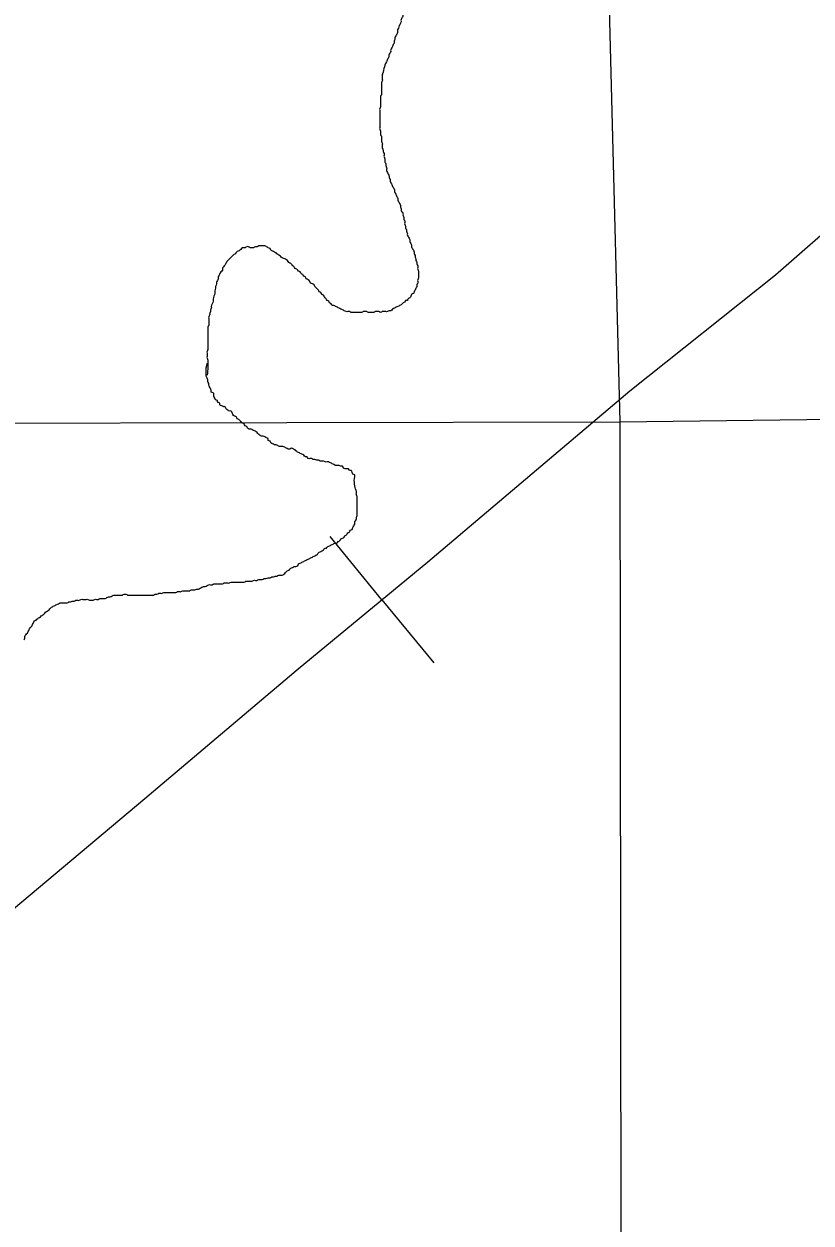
# Model space of a CAD drawing. Extents: x 813775 to 1157140, y 1757555 to 1979907.
# Drawn here: x 1030099 to 1032641, y 1858794 to 1862666 of the extents above; entities that cross this region are included whole.
import ezdxf

# ---------------------------------------------------------------- set-up
doc = ezdxf.new("R2010")
doc.units = 0
for name, color, linetype in [('Level 35', 7, 'Continuous'), ('Level 40', 7, 'Continuous'), ('Level 5', 7, 'Continuous')]:
    doc.layers.add(name, color=color, linetype=linetype)

msp = doc.modelspace()

# ---------------------------------------------------------------- linework, layer by layer
at = {"layer": 'Level 35'}
for points in [[(1031587.4, 1862998.6), (1031581.8, 1862998.6), (1031576.3, 1862995.8), (1031570.7, 1862993), (1031565.1, 1862990.2), (1031559.5, 1862987.4), (1031553.9, 1862984.6), (1031548.4, 1862981.9), (1031542.8, 1862979.1), (1031537.2, 1862973.5), (1031531.6, 1862970.7), (1031526.1, 1862967.9), (1031520.5, 1862965.1), (1031514.9, 1862959.5), (1031509.3, 1862956.7), (1031503.7, 1862951.2), (1031498.2, 1862945.6), (1031492.6, 1862942.8), (1031487, 1862937.2), (1031481.4, 1862934.4), (1031478.6, 1862928.8), (1031473.1, 1862923.2), (1031467.5, 1862917.7), (1031461.9, 1862912.1), (1031456.3, 1862906.5), (1031450.7, 1862900.9), (1031448, 1862895.3), (1031442.4, 1862889.8), (1031436.8, 1862884.2), (1031431.2, 1862875.8), (1031425.6, 1862870.2), (1031420.1, 1862864.6), (1031420.1, 1862859.1), (1031414.5, 1862853.5), (1031408.9, 1862847.9), (1031403.3, 1862842.3), (1031400.5, 1862836.7), (1031395, 1862828.4), (1031389.4, 1862822.8), (1031386.6, 1862817.2), (1031381, 1862811.6), (1031378.2, 1862806), (1031372.6, 1862800.5), (1031369.8, 1862794.9), (1031364.3, 1862789.3), (1031361.5, 1862780.9), (1031358.7, 1862775.3), (1031353.1, 1862769.8), (1031350.3, 1862764.2), (1031350.3, 1862758.6), (1031344.7, 1862753), (1031342, 1862744.6), (1031339.2, 1862739.1), (1031336.4, 1862730.7), (1031333.6, 1862725.1), (1031330.8, 1862719.5), (1031330.8, 1862713.9), (1031328, 1862708.4), (1031325.2, 1862702.8), (1031322.4, 1862697.2), (1031322.4, 1862691.6), (1031319.6, 1862686), (1031316.8, 1862680.5), (1031316.8, 1862674.9), (1031314.1, 1862666.5), (1031311.3, 1862660.9), (1031308.5, 1862652.5), (1031305.7, 1862647), (1031305.7, 1862638.6), (1031302.9, 1862633), (1031300.1, 1862627.4), (1031297.3, 1862621.8), (1031297.3, 1862616.3), (1031294.5, 1862610.7), (1031294.5, 1862605.1), (1031291.7, 1862599.5), (1031289, 1862593.9), (1031286.2, 1862588.4), (1031283.4, 1862582.8), (1031283.4, 1862577.2), (1031280.6, 1862571.6), (1031277.8, 1862566), (1031277.8, 1862560.4), (1031275, 1862554.9), (1031272.2, 1862549.3), (1031269.4, 1862543.7), (1031256.3, 1862499.1)], [(1031256.3, 1862504.6), (1031256.3, 1862499.1), (1031256.3, 1862493.5), (1031256.3, 1862487.9), (1031256.3, 1862482.3), (1031253.5, 1862476.7), (1031253.5, 1862471.1), (1031253.5, 1862465.6), (1031253.5, 1862460), (1031253.5, 1862454.4), (1031253.5, 1862448.8), (1031253.5, 1862443.2), (1031253.5, 1862437.7), (1031250.7, 1862432.1), (1031250.7, 1862426.5), (1031250.7, 1862420.9), (1031250.7, 1862415.3), (1031250.7, 1862409.7), (1031250.7, 1862404.2), (1031250.7, 1862398.6), (1031247.9, 1862393), (1031247.9, 1862387.4), (1031247.9, 1862381.8), (1031247.9, 1862376.3), (1031247.9, 1862370.7), (1031247.9, 1862365.1), (1031247.9, 1862359.5), (1031247.9, 1862353.9), (1031247.9, 1862348.4), (1031247.9, 1862342.8), (1031247.9, 1862337.2), (1031247.9, 1862331.6), (1031247.9, 1862326), (1031250.7, 1862320.4), (1031250.7, 1862314.9), (1031250.7, 1862309.3), (1031253.5, 1862303.7), (1031253.5, 1862298.1), (1031253.5, 1862292.5), (1031253.5, 1862287), (1031256.3, 1862281.4), (1031256.3, 1862275.8), (1031256.3, 1862270.2), (1031256.3, 1862264.6), (1031259.1, 1862259), (1031259.1, 1862253.5), (1031261.9, 1862247.9), (1031261.9, 1862242.3), (1031261.9, 1862236.7), (1031264.7, 1862231.1), (1031264.7, 1862225.6), (1031264.7, 1862220), (1031267.5, 1862214.4), (1031267.5, 1862208.8), (1031270.3, 1862203.2), (1031270.3, 1862197.7), (1031270.3, 1862192.1), (1031273.1, 1862186.5), (1031275.8, 1862180.9), (1031278.6, 1862175.3), (1031278.6, 1862169.7), (1031281.4, 1862164.2), (1031281.4, 1862158.6), (1031284.2, 1862153), (1031287, 1862147.4), (1031289.8, 1862141.8), (1031292.6, 1862136.3), (1031295.4, 1862130.7), (1031295.4, 1862125.1), (1031298.2, 1862119.5), (1031300.9, 1862113.9), (1031303.7, 1862108.3), (1031306.5, 1862102.8), (1031306.5, 1862097.2), (1031309.3, 1862091.6), (1031312.1, 1862086), (1031314.9, 1862080.4), (1031314.9, 1862074.9), (1031317.7, 1862069.3), (1031317.7, 1862063.7), (1031320.5, 1862058.1), (1031323.3, 1862052.5), (1031323.3, 1862046.9), (1031326.1, 1862041.4), (1031326.1, 1862035.8), (1031328.8, 1862030.2), (1031328.8, 1862024.6), (1031328.8, 1862019), (1031331.6, 1862013.5), (1031331.6, 1862007.9), (1031334.4, 1862002.3)], [(1031334.4, 1862002.3), (1031334.4, 1861996.7), (1031337.2, 1861991.1), (1031337.2, 1861985.6), (1031340, 1861980), (1031342.8, 1861974.4), (1031345.6, 1861968.8), (1031345.6, 1861963.2), (1031348.4, 1861957.6), (1031351.2, 1861952.1), (1031351.2, 1861946.5), (1031353.9, 1861940.9), (1031356.7, 1861935.3), (1031359.5, 1861929.7), (1031359.5, 1861924.2), (1031362.3, 1861918.6), (1031362.3, 1861913), (1031365.1, 1861907.4), (1031365.1, 1861901.8), (1031367.9, 1861896.2), (1031367.9, 1861890.7), (1031370.7, 1861885.1), (1031370.7, 1861879.5), (1031370.7, 1861873.9), (1031373.5, 1861868.3), (1031373.5, 1861862.8), (1031373.5, 1861857.2), (1031373.5, 1861851.6), (1031373.5, 1861846), (1031370.7, 1861840.4), (1031370.7, 1861834.8), (1031370.7, 1861829.3), (1031367.9, 1861823.7), (1031367.9, 1861818.1), (1031365.1, 1861812.5), (1031362.3, 1861806.9), (1031359.5, 1861801.4), (1031356.7, 1861795.8), (1031351.2, 1861793), (1031348.4, 1861787.4), (1031345.6, 1861781.8), (1031340, 1861779), (1031337.2, 1861773.5), (1031331.6, 1861773.5), (1031328.8, 1861767.9), (1031323.3, 1861765.1), (1031317.7, 1861759.5), (1031312.1, 1861756.7), (1031306.5, 1861753.9), (1031300.9, 1861751.1), (1031295.4, 1861748.3), (1031289.8, 1861745.5), (1031284.2, 1861740), (1031278.6, 1861740), (1031273.1, 1861737.2), (1031267.5, 1861737.2), (1031261.9, 1861737.2), (1031256.3, 1861737.2), (1031250.7, 1861734.4), (1031245.2, 1861737.2), (1031239.6, 1861737.2), (1031234, 1861737.2), (1031228.4, 1861734.4), (1031222.8, 1861734.4), (1031217.3, 1861734.4), (1031211.7, 1861734.4), (1031206.1, 1861737.2), (1031200.5, 1861737.2), (1031194.9, 1861737.2), (1031189.4, 1861734.4), (1031183.8, 1861734.4), (1031178.2, 1861734.4), (1031172.6, 1861734.4), (1031167.1, 1861734.4), (1031161.5, 1861734.4), (1031155.9, 1861734.4), (1031150.3, 1861737.2), (1031144.7, 1861737.2), (1031139.2, 1861737.2), (1031133.6, 1861740), (1031128, 1861742.8), (1031122.4, 1861745.5), (1031116.8, 1861748.3), (1031111.3, 1861751.1), (1031105.7, 1861753.9), (1031100.1, 1861756.7), (1031094.5, 1861756.7), (1031091.7, 1861762.3), (1031086.2, 1861765.1), (1031083.4, 1861770.7), (1031077.8, 1861773.5)], [(1031077.8, 1861773.5), (1031075, 1861779), (1031069.4, 1861784.6), (1031066.6, 1861790.2), (1031061.1, 1861793), (1031058.3, 1861798.6), (1031052.7, 1861801.4), (1031049.9, 1861806.9), (1031044.3, 1861812.5), (1031038.7, 1861818.1), (1031036, 1861823.7), (1031030.4, 1861826.5), (1031024.8, 1861829.3), (1031022, 1861834.8), (1031016.4, 1861840.4), (1031010.8, 1861843.2), (1031008.1, 1861848.8), (1031002.5, 1861851.6), (1030999.7, 1861857.2), (1030994.1, 1861860), (1030991.3, 1861865.5), (1030985.7, 1861868.3), (1030980.2, 1861873.9), (1030974.6, 1861876.7), (1030971.8, 1861882.3), (1030966.2, 1861885.1), (1030963.4, 1861890.7), (1030957.8, 1861893.5), (1030952.3, 1861899), (1030946.7, 1861904.6), (1030941.1, 1861907.4), (1030935.5, 1861910.2), (1030930, 1861913), (1030924.4, 1861918.6), (1030918.8, 1861921.4), (1030913.2, 1861926.9), (1030907.6, 1861929.7), (1030902.1, 1861932.5), (1030896.5, 1861935.3), (1030893.7, 1861940.9), (1030888.1, 1861943.7), (1030882.5, 1861946.5), (1030877, 1861949.3), (1030871.4, 1861949.3), (1030865.8, 1861949.3), (1030857.4, 1861949.3), (1030851.8, 1861946.5), (1030846.3, 1861946.5), (1030840.7, 1861943.7), (1030835.1, 1861943.7), (1030829.5, 1861943.7), (1030824, 1861946.5), (1030818.4, 1861946.5), (1030812.8, 1861943.7), (1030807.2, 1861943.7), (1030801.6, 1861940.9), (1030796.1, 1861935.3), (1030790.5, 1861932.5), (1030784.9, 1861929.7), (1030782.1, 1861924.2), (1030776.5, 1861921.4), (1030771, 1861915.8), (1030765.4, 1861910.2), (1030759.8, 1861904.6), (1030754.2, 1861899), (1030751.4, 1861893.5), (1030748.6, 1861887.9), (1030743.1, 1861882.3), (1030740.3, 1861876.7), (1030740.3, 1861871.1), (1030734.7, 1861865.5), (1030731.9, 1861860), (1030729.1, 1861854.4), (1030726.3, 1861848.8), (1030726.3, 1861843.2), (1030723.5, 1861837.6), (1030720.7, 1861832.1), (1030720.7, 1861826.5), (1030718, 1861818.1), (1030718, 1861812.5), (1030715.2, 1861804.2), (1030715.2, 1861795.8), (1030712.4, 1861787.4), (1030709.6, 1861779), (1030709.6, 1861770.7), (1030706.8, 1861762.3), (1030704, 1861753.9), (1030704, 1861748.3), (1030701.2, 1861742.8), (1030701.2, 1861737.2), (1030698.4, 1861731.6)], [(1030698.4, 1861731.6), (1030698.4, 1861726), (1030695.6, 1861720.4), (1030695.6, 1861714.8), (1030695.6, 1861709.3), (1030695.6, 1861703.7), (1030695.6, 1861698.1), (1030695.6, 1861692.5), (1030692.9, 1861686.9), (1030692.9, 1861681.4), (1030692.9, 1861675.8), (1030692.9, 1861670.2), (1030692.9, 1861664.6), (1030692.9, 1861659), (1030692.9, 1861653.4), (1030692.9, 1861647.9), (1030692.9, 1861642.3), (1030692.9, 1861636.7), (1030692.9, 1861631.1), (1030692.9, 1861625.5), (1030692.9, 1861620), (1030692.9, 1861614.4), (1030690.1, 1861608.8), (1030690.1, 1861603.2), (1030690.1, 1861597.6), (1030690.1, 1861592.1), (1030690.1, 1861586.5), (1030692.9, 1861580.9), (1030692.9, 1861575.3), (1030692.9, 1861569.7)], [(1030723.5, 1861449.7), (1030718, 1861452.5), (1030715.2, 1861458.1), (1030712.4, 1861463.7), (1030712.4, 1861469.3), (1030709.6, 1861474.8), (1030704, 1861477.6), (1030704, 1861483.2), (1030701.2, 1861488.8), (1030698.4, 1861494.4), (1030695.6, 1861500), (1030695.6, 1861505.5), (1030692.9, 1861511.1), (1030692.9, 1861516.7), (1030690.1, 1861522.3), (1030692.9, 1861569.7), (1030690.1, 1861533.4), (1030690.1, 1861534.8)], [(1031171.5, 1861159.2), (1031167.1, 1861204.1), (1031167.1, 1861209.7), (1031161.5, 1861212.5), (1031158.7, 1861218.1), (1031155.9, 1861223.7), (1031150.3, 1861223.7), (1031147.5, 1861229.2), (1031142, 1861229.2), (1031136.4, 1861229.2), (1031130.8, 1861232), (1031128, 1861237.6), (1031122.4, 1861237.6), (1031116.8, 1861240.4), (1031111.3, 1861240.4), (1031105.7, 1861240.4), (1031100.1, 1861243.2), (1031094.5, 1861246), (1031089, 1861248.8), (1031083.4, 1861251.6), (1031077.8, 1861251.6), (1031072.2, 1861251.6), (1031066.6, 1861254.4), (1031061.1, 1861254.4), (1031055.5, 1861254.4), (1031049.9, 1861257.2), (1031044.3, 1861257.2), (1031038.7, 1861259.9), (1031033.2, 1861259.9), (1031027.6, 1861262.7), (1031022, 1861262.7), (1031016.4, 1861262.7), (1031013.6, 1861268.3), (1031008.1, 1861268.3), (1031002.5, 1861273.9), (1030996.9, 1861276.7), (1030991.3, 1861279.5), (1030985.7, 1861282.3), (1030980.2, 1861285.1), (1030974.6, 1861290.6), (1030969, 1861293.4), (1030963.4, 1861296.2), (1030957.8, 1861293.4), (1030952.3, 1861293.4), (1030946.7, 1861296.2), (1030941.1, 1861299), (1030935.5, 1861301.8), (1030930, 1861301.8), (1030924.4, 1861301.8), (1030918.8, 1861304.6), (1030913.2, 1861307.4), (1030907.6, 1861307.4), (1030902.1, 1861310.2), (1030896.5, 1861313), (1030893.7, 1861318.6), (1030888.1, 1861321.3), (1030888.1, 1861326.9), (1030882.5, 1861329.7), (1030877, 1861332.5), (1030871.4, 1861335.3), (1030865.8, 1861335.3), (1030860.2, 1861338.1), (1030854.6, 1861343.7), (1030849.1, 1861349.3), (1030843.5, 1861352), (1030837.9, 1861354.8), (1030832.3, 1861357.6), (1030826.7, 1861357.6), (1030821.2, 1861360.4), (1030818.4, 1861366), (1030812.8, 1861368.8), (1030810, 1861374.4), (1030804.4, 1861377.2), (1030798.9, 1861382.7), (1030793.3, 1861388.3), (1030787.7, 1861391.1), (1030784.9, 1861396.7), (1030779.3, 1861399.5), (1030773.7, 1861405.1), (1030771, 1861410.6), (1030768.2, 1861416.2), (1030762.6, 1861416.2), (1030757, 1861419), (1030751.4, 1861424.6), (1030748.6, 1861430.2), (1030743.1, 1861430.2), (1030737.5, 1861433), (1030731.9, 1861435.8), (1030731.9, 1861441.3), (1030726.3, 1861444.1), (1030723.5, 1861449.7)], [(1031075, 1860972.5), (1031080.6, 1860978.1), (1031086.2, 1860980.9), (1031091.7, 1860983.7), (1031097.3, 1860986.5), (1031102.9, 1860989.2), (1031108.5, 1860989.2), (1031114.1, 1860994.8), (1031119.6, 1860997.6), (1031122.4, 1861003.2), (1031128, 1861006), (1031133.6, 1861008.8), (1031136.4, 1861014.4), (1031142, 1861017.1), (1031144.7, 1861022.7), (1031150.3, 1861025.5), (1031153.1, 1861031.1), (1031158.7, 1861033.9), (1031161.5, 1861039.5), (1031164.3, 1861045.1), (1031167.1, 1861050.6), (1031167.1, 1861056.2), (1031169.8, 1861061.8), (1031172.6, 1861067.4), (1031172.6, 1861073), (1031175.4, 1861078.5), (1031175.4, 1861084.1), (1031175.4, 1861089.7), (1031175.4, 1861095.3), (1031175.4, 1861100.9), (1031175.4, 1861106.5), (1031175.4, 1861112), (1031175.4, 1861117.6), (1031175.4, 1861123.2), (1031175.4, 1861128.8), (1031175.4, 1861134.4), (1031175.4, 1861139.9), (1031172.6, 1861145.5), (1031172.6, 1861151.1), (1031172.6, 1861156.7), (1031171.5, 1861159.2)], [(1030572.9, 1860830.2), (1030578.5, 1860830.2), (1030584.1, 1860830.2), (1030589.6, 1860830.2), (1030595.2, 1860833), (1030600.8, 1860833), (1030606.4, 1860833), (1030612, 1860835.7), (1030617.5, 1860835.7), (1030623.1, 1860835.7), (1030628.7, 1860835.7), (1030634.3, 1860835.7), (1030639.9, 1860838.5), (1030645.4, 1860838.5), (1030651, 1860838.5), (1030656.6, 1860841.3), (1030662.2, 1860841.3), (1030667.7, 1860844.1), (1030673.3, 1860846.9), (1030678.9, 1860849.7), (1030684.5, 1860849.7), (1030690.1, 1860852.5), (1030695.6, 1860855.3), (1030701.2, 1860855.3), (1030706.8, 1860855.3), (1030712.4, 1860858.1), (1030718, 1860858.1), (1030723.5, 1860858.1), (1030729.1, 1860858.1), (1030734.7, 1860858.1), (1030740.3, 1860858.1), (1030745.9, 1860860.9), (1030751.4, 1860860.9), (1030757, 1860860.9), (1030762.6, 1860860.9), (1030768.2, 1860863.7), (1030773.7, 1860863.7), (1030779.3, 1860863.7), (1030784.9, 1860863.7), (1030790.5, 1860863.7), (1030798.9, 1860863.7), (1030804.4, 1860863.7), (1030810, 1860863.7), (1030815.6, 1860866.4), (1030821.2, 1860866.4), (1030829.5, 1860866.4), (1030835.1, 1860866.4), (1030840.7, 1860869.2), (1030846.3, 1860869.2), (1030851.8, 1860869.2), (1030857.4, 1860872), (1030863, 1860872), (1030868.6, 1860872), (1030874.2, 1860874.8), (1030879.7, 1860874.8), (1030888.1, 1860877.6), (1030893.7, 1860877.6), (1030899.3, 1860880.4), (1030904.8, 1860880.4), (1030910.4, 1860883.2), (1030916, 1860883.2), (1030921.6, 1860886), (1030927.2, 1860886), (1030932.7, 1860886), (1030938.3, 1860888.8), (1030943.9, 1860894.4), (1030949.5, 1860899.9), (1030955.1, 1860902.7), (1030960.6, 1860908.3), (1030966.2, 1860911.1), (1030971.8, 1860913.9), (1030977.4, 1860913.9), (1030983, 1860916.7), (1030985.7, 1860922.3), (1030991.3, 1860925.1), (1030996.9, 1860927.8), (1031002.5, 1860930.6), (1031008.1, 1860933.4), (1031013.6, 1860936.2), (1031019.2, 1860939), (1031024.8, 1860941.8), (1031030.4, 1860944.6), (1031036, 1860947.4), (1031041.5, 1860950.2), (1031047.1, 1860953), (1031049.9, 1860958.5), (1031055.5, 1860961.3), (1031061.1, 1860964.1), (1031066.6, 1860966.9), (1031069.4, 1860972.5), (1031075, 1860972.5)], [(1030098.7, 1860676.7), (1030101.5, 1860682.3), (1030101.5, 1860687.8), (1030104.3, 1860693.4), (1030109.9, 1860699), (1030112.7, 1860704.6), (1030115.4, 1860710.2), (1030118.2, 1860715.7), (1030123.8, 1860721.3), (1030126.6, 1860726.9), (1030129.4, 1860732.5), (1030132.2, 1860738.1), (1030137.8, 1860740.9), (1030143.3, 1860746.4), (1030148.9, 1860749.2), (1030154.5, 1860754.8), (1030160.1, 1860757.6), (1030165.7, 1860763.2), (1030171.2, 1860768.8), (1030176.8, 1860771.6), (1030182.4, 1860777.1), (1030188, 1860782.7), (1030193.5, 1860785.5), (1030199.1, 1860788.3), (1030204.7, 1860791.1), (1030210.3, 1860793.9), (1030215.9, 1860796.7), (1030221.4, 1860796.7), (1030227, 1860796.7), (1030232.6, 1860796.7), (1030238.2, 1860796.7), (1030243.8, 1860799.5), (1030249.3, 1860799.5), (1030254.9, 1860802.3), (1030260.5, 1860802.3), (1030266.1, 1860805), (1030271.6, 1860805), (1030277.2, 1860805), (1030282.8, 1860807.8), (1030288.4, 1860807.8), (1030294, 1860807.8), (1030299.5, 1860807.8), (1030305.1, 1860807.8), (1030310.7, 1860805), (1030316.3, 1860805), (1030321.9, 1860805), (1030327.4, 1860807.8), (1030333, 1860807.8), (1030338.6, 1860807.8), (1030344.2, 1860810.6), (1030349.8, 1860810.6), (1030355.3, 1860810.6), (1030360.9, 1860810.6), (1030366.5, 1860813.4), (1030372.1, 1860816.2), (1030377.6, 1860816.2), (1030383.2, 1860819), (1030388.8, 1860821.8), (1030394.4, 1860821.8), (1030400, 1860821.8), (1030405.5, 1860821.8), (1030411.1, 1860821.8), (1030416.7, 1860821.8), (1030422.3, 1860824.6), (1030427.9, 1860824.6), (1030433.4, 1860821.8), (1030439, 1860821.8), (1030444.6, 1860821.8), (1030450.2, 1860821.8), (1030455.8, 1860821.8), (1030461.3, 1860821.8), (1030466.9, 1860821.8), (1030472.5, 1860821.8), (1030478.1, 1860821.8), (1030483.6, 1860821.8), (1030489.2, 1860821.8), (1030494.8, 1860821.8), (1030500.4, 1860821.8), (1030506, 1860821.8), (1030511.5, 1860821.8), (1030517.1, 1860821.8), (1030522.7, 1860824.6), (1030528.3, 1860824.6), (1030533.9, 1860827.4), (1030539.4, 1860827.4), (1030545, 1860827.4), (1030550.6, 1860830.2), (1030556.2, 1860830.2), (1030561.7, 1860830.2), (1030567.3, 1860830.2), (1030572.9, 1860830.2)]]:
    msp.add_spline(points, degree=3, dxfattribs=at)
at = {"layer": 'Level 40'}
for q in [(1031087.5, 1861010.5), (1031423.1, 1860602.9)]:
    msp.add_line((1031255.3, 1860806.7), q, dxfattribs=at)
for points in [[(1026791.1, 1857060.4), (1027077, 1857297), (1027516.1, 1857662.2), (1027930.5, 1858018.3), (1028441.1, 1858440.7), (1029035.6, 1858938.1), (1029828.2, 1859609.8), (1030489.3, 1860164.7), (1030984.7, 1860583.9), (1031403.5, 1860928.8), (1032056.1, 1861481.7), (1032526.7, 1861855.8), (1032990.1, 1862260.9), (1033395.4, 1862601.2), (1033687.4, 1862825.6), (1033807.2, 1862925.6), (1033913, 1862991.9), (1034313.8, 1863341.3), (1034892.5, 1863827.4), (1035313.6, 1864176.8), (1036168.4, 1864887.6), (1036659.7, 1865320.2)], [(1032526.7, 1861855.8), (1032990.1, 1862260.9), (1033395.4, 1862601.2)], [(1031403.5, 1860928.8), (1032056.1, 1861481.7), (1032526.7, 1861855.8)], [(1029828.2, 1859609.8), (1030489.3, 1860164.7), (1030984.7, 1860583.9), (1031403.5, 1860928.8)]]:
    msp.add_lwpolyline(points, dxfattribs=at)
at = {"layer": 'Level 5'}
for points in [[(1031829, 1868935.8), (1032023.6, 1861380.8)], [(1032023.6, 1861380.8), (1042023.3, 1861505.6)], [(1025567.8, 1861368.7), (1032023.6, 1861380.8)], [(1032023.6, 1861380.8), (1032036.5, 1850682.6)]]:
    msp.add_lwpolyline(points, dxfattribs=at)

doc.saveas('drawing.dxf')
